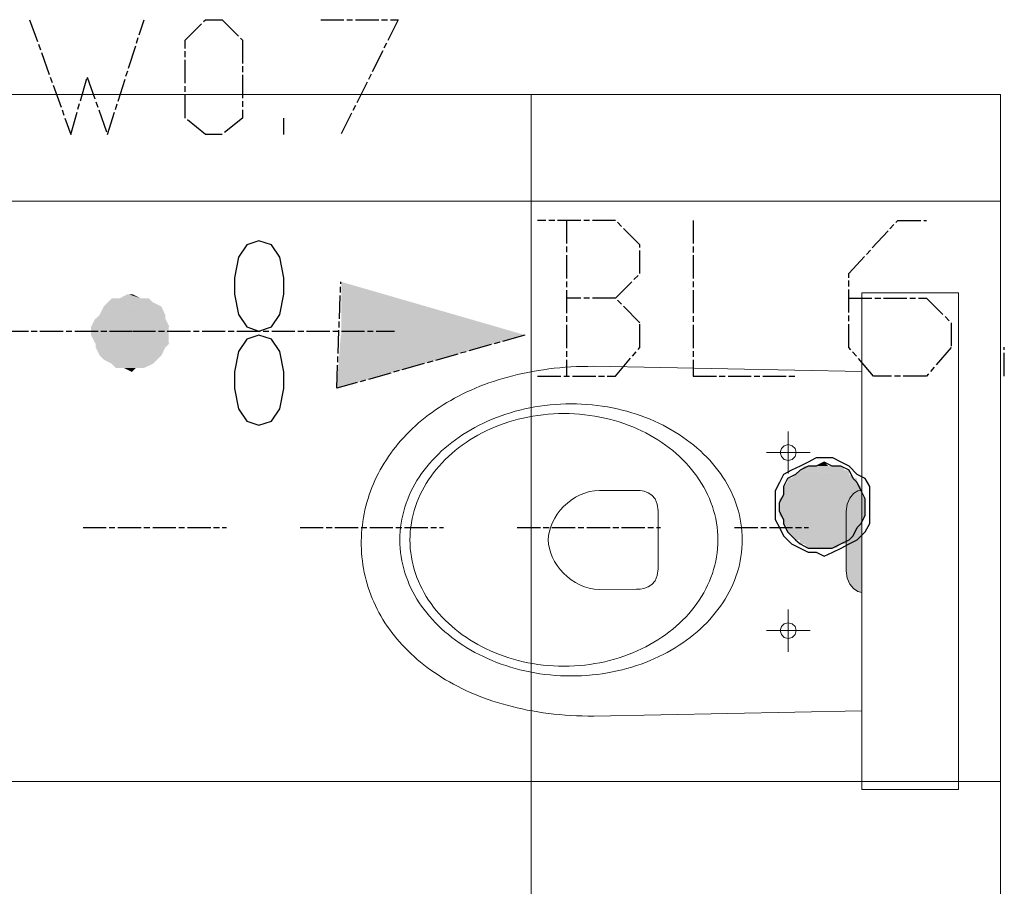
# Model space of a CAD drawing. Header units: millimetres. Extents: x -523 to 1404227, y -783705 to 1038705.
# Tile 472 of 508: x 909669 to 910687, y 220472 to 221368. Entities that reach past the tile are written whole.
import ezdxf

# ---------------------------------------------------------------- set-up
doc = ezdxf.new("R2010")
doc.units = ezdxf.units.MM
doc.linetypes.add('ACAD_ISO08W100', pattern=[36, 24, -3, 6, -3])
doc.layers.add('!!ELEKTRYKA', color=7, linetype='Continuous')

msp = doc.modelspace()

# ---------------------------------------------------------------- hatches: boundary and pattern name
at = {"layer": '!!ELEKTRYKA', "lineweight": 18}
h = msp.add_hatch(color=252, dxfattribs=at)
h.dxf.hatch_style = 1
h.paths.add_polyline_path([(910522.98, 220797.99), (910524.07, 220790.27), (910526.92, 220784.05), (910530.86, 220779.46), (910535.24, 220776.6), (910539.39, 220775.58), (910539.39, 220881.52), (910535.24, 220880.51), (910530.86, 220877.65), (910526.92, 220873.05), (910524.07, 220866.84), (910522.98, 220859.12)])

# ---------------------------------------------------------------- linework, layer by layer
at = {"layer": '!!ELEKTRYKA', "color": 252, "lineweight": 20}
for p, q in [((908062.7, 221290.06), (910682.7, 221290.06)), ((910682.7, 221290.06), (910682.7, 219430.06))]:
    msp.add_line(p, q, dxfattribs=at)
at = {"layer": '!!ELEKTRYKA', "color": 252, "lineweight": 15, "ltscale": 15}
for p, q in [((910197.7, 221290.06), (910197.7, 219430.06)), ((910682.7, 221180.06), (906932.7, 221180.06)), ((910682.7, 220580.06), (906932.7, 220580.06))]:
    msp.add_line(p, q, dxfattribs=at)
at = {"layer": '!!ELEKTRYKA', "color": 252, "lineweight": 18}
for p, q in [((910539.39, 221085.16), (910539.39, 220571.94)), ((910539.39, 221085.16), (910639.39, 221085.16)), ((910639.39, 221085.16), (910639.39, 220571.94)), ((910539.39, 220571.94), (910639.39, 220571.94))]:
    msp.add_line(p, q, dxfattribs=at)
at = {"layer": '!!ELEKTRYKA', "color": 252, "lineweight": 13}
for p, q in [((910183.54, 221000.78), (910178.42, 220999.53)), ((910188.73, 221001.95), (910183.54, 221000.78)), ((910194, 221003.03), (910188.73, 221001.95)), ((910199.33, 221004.04), (910194, 221003.03)), ((910204.73, 221004.96), (910199.33, 221004.04)), ((910210.19, 221005.79), (910204.73, 221004.96)), ((910215.73, 221006.54), (910210.19, 221005.79)), ((910221.32, 221007.2), (910215.73, 221006.54)), ((910226.99, 221007.77), (910221.32, 221007.2)), ((910232.71, 221008.24), (910226.99, 221007.77)), ((910238.51, 221008.63), (910232.71, 221008.24)), ((910244.36, 221008.93), (910238.51, 221008.63)), ((910250.28, 221009.13), (910244.36, 221008.93)), ((910256.26, 221009.24), (910250.28, 221009.13)), ((910262.3, 221009.25), (910256.26, 221009.24)), ((910539.41, 221003.78), (910262.3, 221009.25)), ((910149.17, 220990.37), (910144.55, 220988.58)), ((910153.86, 220992.08), (910149.17, 220990.37)), ((910158.63, 220993.73), (910153.86, 220992.08)), ((910163.47, 220995.29), (910158.63, 220993.73)), ((910168.38, 220996.78), (910163.47, 220995.29)), ((910173.36, 220998.19), (910168.38, 220996.78)), ((910178.42, 220999.53), (910173.36, 220998.19)), ((910126.82, 220980.69), (910122.58, 220978.55)), ((910131.14, 220982.77), (910126.82, 220980.69)), ((910135.53, 220984.78), (910131.14, 220982.77)), ((910140, 220986.71), (910135.53, 220984.78)), ((910144.55, 220988.58), (910140, 220986.71)), ((910106.41, 220969.3), (910102.57, 220966.83)), ((910110.33, 220971.71), (910106.41, 220969.3)), ((910114.34, 220974.06), (910110.33, 220971.71)), ((910118.42, 220976.34), (910114.34, 220974.06)), ((910122.58, 220978.55), (910118.42, 220976.34)), ((910211.71, 220968.84), (910217.02, 220969.42)), ((910217.02, 220969.42), (910222.39, 220969.88)), ((910222.39, 220969.88), (910227.8, 220970.22)), ((910227.8, 220970.22), (910233.26, 220970.42)), ((910233.26, 220970.42), (910238.76, 220970.48)), ((910238.76, 220970.48), (910238.76, 220970.53)), ((910238.76, 220970.48), (910244.25, 220970.42)), ((910244.25, 220970.42), (910249.71, 220970.22)), ((910249.71, 220970.22), (910255.12, 220969.88)), ((910255.12, 220969.88), (910260.49, 220969.42)), ((910260.49, 220969.42), (910265.81, 220968.84)), ((910091.52, 220959.05), (910088.01, 220956.34)), ((910095.12, 220961.7), (910091.52, 220959.05)), ((910098.8, 220964.3), (910095.12, 220961.7)), ((910102.57, 220966.83), (910098.8, 220964.3)), ((910166.42, 220958.16), (910171.19, 220959.8)), ((910171.19, 220959.8), (910176.04, 220961.34)), ((910176.04, 220961.34), (910180.95, 220962.76)), ((910180.95, 220962.76), (910185.92, 220964.06)), ((910185.92, 220964.06), (910190.96, 220965.26)), ((910190.96, 220965.26), (910196.06, 220966.33)), ((910196.06, 220966.33), (910201.22, 220967.29)), ((910201.22, 220967.29), (910206.44, 220968.13)), ((910204.57, 220958.58), (910209.83, 220959.24)), ((910206.44, 220968.13), (910211.71, 220968.84)), ((910209.83, 220959.24), (910215.15, 220959.76)), ((910215.15, 220959.76), (910220.51, 220960.14)), ((910220.51, 220960.14), (910225.92, 220960.36)), ((910225.92, 220960.36), (910231.38, 220960.44)), ((910231.38, 220960.44), (910231.38, 220960.49)), ((910231.38, 220960.44), (910236.84, 220960.36)), ((910236.84, 220960.36), (910242.25, 220960.14)), ((910242.25, 220960.14), (910247.61, 220959.76)), ((910247.61, 220959.76), (910252.93, 220959.24)), ((910252.93, 220959.24), (910258.19, 220958.58)), ((910265.81, 220968.84), (910271.08, 220968.13)), ((910271.08, 220968.13), (910276.29, 220967.29)), ((910276.29, 220967.29), (910281.45, 220966.33)), ((910281.45, 220966.33), (910286.55, 220965.26)), ((910286.55, 220965.26), (910291.59, 220964.06)), ((910291.59, 220964.06), (910296.57, 220962.76)), ((910296.57, 220962.76), (910301.48, 220961.34)), ((910301.48, 220961.34), (910306.32, 220959.8)), ((910306.32, 220959.8), (910311.09, 220958.16)), ((910081.22, 220950.74), (910077.96, 220947.85)), ((910084.57, 220953.56), (910081.22, 220950.74)), ((910088.01, 220956.34), (910084.57, 220953.56)), ((910143.71, 220948.38), (910148.09, 220950.54)), ((910148.09, 220950.54), (910152.55, 220952.6)), ((910152.55, 220952.6), (910157.1, 220954.56)), ((910157.1, 220954.56), (910161.72, 220956.41)), ((910161.72, 220956.41), (910166.42, 220958.16)), ((910164.81, 220948.43), (910169.53, 220950.15)), ((910169.53, 220950.15), (910174.33, 220951.74)), ((910174.33, 220951.74), (910179.2, 220953.21)), ((910179.2, 220953.21), (910184.14, 220954.55)), ((910184.14, 220954.55), (910189.15, 220955.76)), ((910189.15, 220955.76), (910194.23, 220956.84)), ((910194.23, 220956.84), (910199.37, 220957.78)), ((910199.37, 220957.78), (910204.57, 220958.58)), ((910258.19, 220958.58), (910263.39, 220957.78)), ((910263.39, 220957.78), (910268.53, 220956.84)), ((910268.53, 220956.84), (910273.61, 220955.76)), ((910273.61, 220955.76), (910278.62, 220954.55)), ((910278.62, 220954.55), (910283.56, 220953.21)), ((910283.56, 220953.21), (910288.44, 220951.74)), ((910288.44, 220951.74), (910293.23, 220950.15)), ((910293.23, 220950.15), (910297.95, 220948.43)), ((910311.09, 220958.16), (910315.79, 220956.41)), ((910315.79, 220956.41), (910320.42, 220954.56)), ((910320.42, 220954.56), (910324.96, 220952.6)), ((910324.96, 220952.6), (910329.43, 220950.54)), ((910329.43, 220950.54), (910333.81, 220948.38)), ((910068.68, 220938.88), (910065.76, 220935.78)), ((910071.69, 220941.92), (910068.68, 220938.88)), ((910074.78, 220944.91), (910071.69, 220941.92)), ((910077.96, 220947.85), (910074.78, 220944.91)), ((910123.13, 220936.16), (910127.06, 220938.79)), ((910127.06, 220938.79), (910131.08, 220941.32)), ((910131.08, 220941.32), (910135.2, 220943.77)), ((910135.2, 220943.77), (910139.41, 220946.12)), ((910139.41, 220946.12), (910143.71, 220948.38)), ((910142.5, 220938.08), (910146.78, 220940.38)), ((910146.78, 220940.38), (910151.16, 220942.57)), ((910151.16, 220942.57), (910155.62, 220944.64)), ((910155.62, 220944.64), (910160.17, 220946.59)), ((910160.17, 220946.59), (910164.81, 220948.43)), ((910297.95, 220948.43), (910302.59, 220946.59)), ((910302.59, 220946.59), (910307.14, 220944.64)), ((910307.14, 220944.64), (910311.61, 220942.57)), ((910311.61, 220942.57), (910315.98, 220940.38)), ((910315.98, 220940.38), (910320.26, 220938.08)), ((910333.81, 220948.38), (910338.11, 220946.12)), ((910338.11, 220946.12), (910342.31, 220943.77)), ((910342.31, 220943.77), (910346.43, 220941.32)), ((910346.43, 220941.32), (910350.46, 220938.79)), ((910350.46, 220938.79), (910354.39, 220936.16)), ((910463.23, 220898.32), (910463.23, 220941.96)), ((910060.19, 220929.44), (910057.54, 220926.2)), ((910062.93, 220932.64), (910060.19, 220929.44)), ((910065.76, 220935.78), (910062.93, 220932.64)), ((910111.94, 220927.76), (910115.56, 220930.64)), ((910115.56, 220930.64), (910119.3, 220933.44)), ((910119.3, 220933.44), (910123.13, 220936.16)), ((910126.36, 220927.84), (910130.24, 220930.56)), ((910130.24, 220930.56), (910134.22, 220933.17)), ((910134.22, 220933.17), (910138.31, 220935.68)), ((910138.31, 220935.68), (910142.5, 220938.08)), ((910320.26, 220938.08), (910324.45, 220935.68)), ((910324.45, 220935.68), (910328.54, 220933.17)), ((910328.54, 220933.17), (910332.52, 220930.56)), ((910332.52, 220930.56), (910336.4, 220927.84)), ((910354.39, 220936.16), (910358.22, 220933.44)), ((910358.22, 220933.44), (910361.95, 220930.64)), ((910361.95, 220930.64), (910365.58, 220927.76)), ((910052.5, 220919.57), (910050.12, 220916.19)), ((910054.98, 220922.91), (910052.5, 220919.57)), ((910057.54, 220926.2), (910054.98, 220922.91)), ((910098.5, 220915.43), (910101.69, 220918.63)), ((910101.69, 220918.63), (910105, 220921.75)), ((910105, 220921.75), (910108.41, 220924.79)), ((910108.41, 220924.79), (910111.94, 220927.76)), ((910111.95, 220916.02), (910115.38, 220919.11)), ((910115.38, 220919.11), (910118.93, 220922.12)), ((910118.93, 220922.12), (910122.59, 220925.03)), ((910122.59, 220925.03), (910126.36, 220927.84)), ((910336.4, 220927.84), (910340.17, 220925.03)), ((910340.17, 220925.03), (910343.83, 220922.12)), ((910343.83, 220922.12), (910347.38, 220919.11)), ((910347.38, 220919.11), (910350.81, 220916.02)), ((910365.58, 220927.76), (910369.1, 220924.79)), ((910369.1, 220924.79), (910372.52, 220921.75)), ((910372.52, 220921.75), (910375.82, 220918.63)), ((910375.82, 220918.63), (910379.02, 220915.43)), ((910440.71, 220920.14), (910485.75, 220920.14)), ((910456.17, 220924.26), (910455.05, 220920.14)), ((910455.05, 220920.14), (910456.17, 220916.01)), ((910459.11, 220927.2), (910456.17, 220924.26)), ((910463.23, 220928.32), (910459.11, 220927.2)), ((910467.36, 220927.2), (910463.23, 220928.32)), ((910470.29, 220924.26), (910467.36, 220927.2)), ((910471.41, 220920.14), (910470.29, 220924.26)), ((910470.29, 220916.01), (910471.41, 220920.14)), ((910045.64, 220909.3), (910043.53, 220905.79)), ((910047.83, 220912.77), (910045.64, 220909.3)), ((910050.12, 220916.19), (910047.83, 220912.77)), ((910089.62, 220905.39), (910092.46, 220908.81)), ((910092.46, 220908.81), (910095.42, 220912.15)), ((910095.42, 220912.15), (910098.5, 220915.43)), ((910102.4, 220906.21), (910105.46, 220909.57)), ((910105.46, 220909.57), (910108.64, 220912.84)), ((910108.64, 220912.84), (910111.95, 220916.02)), ((910350.81, 220916.02), (910354.12, 220912.84)), ((910354.12, 220912.84), (910357.3, 220909.57)), ((910357.3, 220909.57), (910360.36, 220906.21)), ((910379.02, 220915.43), (910382.09, 220912.15)), ((910382.09, 220912.15), (910385.05, 220908.81)), ((910385.05, 220908.81), (910387.89, 220905.39)), ((910456.17, 220916.01), (910459.11, 220913.08)), ((910459.11, 220913.08), (910463.23, 220911.96)), ((910463.23, 220911.96), (910467.36, 220913.08)), ((910467.36, 220913.08), (910470.29, 220916.01)), ((910039.61, 220898.65), (910037.79, 220895.02)), ((910041.52, 220902.24), (910039.61, 220898.65)), ((910043.53, 220905.79), (910041.52, 220902.24)), ((910081.85, 220894.75), (910084.31, 220898.36)), ((910084.31, 220898.36), (910086.91, 220901.91)), ((910086.91, 220901.91), (910089.62, 220905.39)), ((910094, 220895.67), (910096.67, 220899.26)), ((910096.67, 220899.26), (910099.47, 220902.78)), ((910099.47, 220902.78), (910102.4, 220906.21)), ((910360.36, 220906.21), (910363.3, 220902.78)), ((910363.3, 220902.78), (910366.09, 220899.26)), ((910366.09, 220899.26), (910368.76, 220895.67)), ((910387.89, 220905.39), (910390.61, 220901.91)), ((910390.61, 220901.91), (910393.2, 220898.36)), ((910393.2, 220898.36), (910395.66, 220894.75)), ((910036.06, 220891.36), (910034.43, 220887.66)), ((910037.79, 220895.02), (910036.06, 220891.36)), ((910077.32, 220887.34), (910079.52, 220891.07)), ((910079.52, 220891.07), (910081.85, 220894.75)), ((910086.85, 220884.47), (910089.09, 220888.27)), ((910089.09, 220888.27), (910091.48, 220892.01)), ((910091.48, 220892.01), (910094, 220895.67)), ((910368.76, 220895.67), (910371.28, 220892.01)), ((910371.28, 220892.01), (910373.67, 220888.27)), ((910373.67, 220888.27), (910375.91, 220884.47)), ((910395.66, 220894.75), (910398, 220891.07)), ((910398, 220891.07), (910400.2, 220887.34)), ((910031.46, 220880.15), (910030.13, 220876.34)), ((910032.9, 220883.92), (910031.46, 220880.15)), ((910034.43, 220887.66), (910032.9, 220883.92)), ((910071.53, 220875.79), (910073.32, 220879.7)), ((910073.32, 220879.7), (910075.25, 220883.55)), ((910075.25, 220883.55), (910077.32, 220887.34)), ((910082.82, 220876.66), (910084.76, 220880.6)), ((910084.76, 220880.6), (910086.85, 220884.47)), ((910248.01, 220876.29), (910252.83, 220878.26)), ((910252.83, 220878.26), (910257.83, 220879.71)), ((910257.83, 220879.71), (910262.98, 220880.62)), ((910262.98, 220880.62), (910268.25, 220880.93)), ((910268.25, 220880.93), (910306.67, 220880.93)), ((910306.67, 220880.93), (910310.19, 220880.76)), ((910310.19, 220880.76), (910314.22, 220880.05)), ((910314.22, 220880.05), (910318.39, 220878.55)), ((910318.39, 220878.55), (910322.31, 220876.01)), ((910375.91, 220884.47), (910378, 220880.6)), ((910378, 220880.6), (910379.94, 220876.66)), ((910400.2, 220887.34), (910402.26, 220883.55)), ((910402.26, 220883.55), (910404.19, 220879.7)), ((910404.19, 220879.7), (910405.98, 220875.79)), ((910526.92, 220873.05), (910530.86, 220877.65)), ((910530.86, 220877.65), (910535.24, 220880.51)), ((910535.24, 220880.51), (910539.39, 220881.52)), ((910027.75, 220868.64), (910026.71, 220864.75)), ((910028.89, 220872.51), (910027.75, 220868.64)), ((910030.13, 220876.34), (910028.89, 220872.51)), ((910067.03, 220863.78), (910068.39, 220867.83)), ((910068.39, 220867.83), (910069.89, 220871.84)), ((910069.89, 220871.84), (910071.53, 220875.79)), ((910077.92, 220864.5), (910079.4, 220868.61)), ((910079.4, 220868.61), (910081.03, 220872.67)), ((910081.03, 220872.67), (910082.82, 220876.66)), ((910231.12, 220864.3), (910234.92, 220867.83)), ((910234.92, 220867.83), (910239.02, 220871.04)), ((910239.02, 220871.04), (910243.39, 220873.87)), ((910243.39, 220873.87), (910248.01, 220876.29)), ((910322.31, 220876.01), (910325.58, 220872.21)), ((910325.58, 220872.21), (910327.83, 220866.88)), ((910379.94, 220876.66), (910381.73, 220872.67)), ((910381.73, 220872.67), (910383.36, 220868.61)), ((910383.36, 220868.61), (910384.84, 220864.5)), ((910405.98, 220875.79), (910407.63, 220871.84)), ((910407.63, 220871.84), (910409.13, 220867.83)), ((910409.13, 220867.83), (910410.48, 220863.78)), ((910524.07, 220866.84), (910526.92, 220873.05)), ((910025.77, 220860.82), (910024.93, 220856.87)), ((910026.71, 220864.75), (910025.77, 220860.82)), ((910064.78, 220855.53), (910065.83, 220859.68)), ((910065.83, 220859.68), (910067.03, 220863.78)), ((910075.46, 220856.11), (910076.61, 220860.33)), ((910076.61, 220860.33), (910077.92, 220864.5)), ((910224.55, 220856.45), (910227.66, 220860.49)), ((910227.66, 220860.49), (910231.12, 220864.3)), ((910327.83, 220866.88), (910328.67, 220859.79)), ((910328.67, 220859.79), (910328.67, 220859.84)), ((910328.67, 220859.79), (910328.67, 220827.53)), ((910384.84, 220864.5), (910386.15, 220860.33)), ((910386.15, 220860.33), (910387.3, 220856.11)), ((910410.48, 220863.78), (910411.69, 220859.68)), ((910411.69, 220859.68), (910412.74, 220855.53)), ((910522.98, 220859.12), (910524.07, 220866.84)), ((910522.98, 220859.12), (910522.98, 220797.99)), ((910023.57, 220848.88), (910023.04, 220844.85)), ((910024.2, 220852.89), (910023.57, 220848.88)), ((910024.93, 220856.87), (910024.2, 220852.89)), ((910062.56, 220842.85), (910063.14, 220847.12)), ((910063.14, 220847.12), (910063.88, 220851.35)), ((910063.88, 220851.35), (910064.78, 220855.53)), ((910073.04, 220843.17), (910073.68, 220847.53)), ((910073.68, 220847.53), (910074.48, 220851.84)), ((910074.48, 220851.84), (910075.46, 220856.11)), ((910217.72, 220843.37), (910219.56, 220847.85)), ((910219.56, 220847.85), (910221.84, 220852.22)), ((910221.84, 220852.22), (910224.55, 220856.45)), ((910387.3, 220856.11), (910388.27, 220851.84)), ((910388.27, 220851.84), (910389.08, 220847.53)), ((910389.08, 220847.53), (910389.72, 220843.17)), ((910412.74, 220855.53), (910413.63, 220851.35)), ((910413.63, 220851.35), (910414.37, 220847.12)), ((910414.37, 220847.12), (910414.95, 220842.85)), ((910022.61, 220840.8), (910022.29, 220836.72)), ((910023.04, 220844.85), (910022.61, 220840.8)), ((910061.9, 220834.22), (910062.15, 220838.55)), ((910062.15, 220838.55), (910062.56, 220842.85)), ((910072.31, 220834.33), (910072.59, 220838.77)), ((910072.59, 220838.77), (910073.04, 220843.17)), ((910215.55, 220834.31), (910216.38, 220838.85)), ((910216.38, 220838.85), (910217.72, 220843.37)), ((910389.72, 220843.17), (910390.17, 220838.77)), ((910390.17, 220838.77), (910390.45, 220834.33)), ((910414.95, 220842.85), (910415.37, 220838.55)), ((910415.37, 220838.55), (910415.62, 220834.22)), ((910022.07, 220832.62), (910021.96, 220828.51)), ((910021.96, 220828.51), (910021.96, 220824.39)), ((910022.29, 220836.72), (910022.07, 220832.62)), ((910061.81, 220829.85), (910061.9, 220834.22)), ((910061.81, 220829.85), (910061.81, 220829.9)), ((910061.9, 220825.48), (910061.81, 220829.85)), ((910072.22, 220829.85), (910072.31, 220834.33)), ((910072.22, 220829.85), (910072.22, 220829.9)), ((910072.31, 220825.37), (910072.22, 220829.85)), ((910215.27, 220829.82), (910215.55, 220834.31)), ((910215.55, 220825.32), (910215.27, 220829.82)), ((910328.67, 220827.53), (910328.67, 220799.98)), ((910390.45, 220834.33), (910390.54, 220829.85)), ((910390.54, 220829.85), (910390.45, 220825.37)), ((910390.54, 220829.85), (910390.54, 220829.9)), ((910415.62, 220834.22), (910415.7, 220829.85)), ((910415.7, 220829.85), (910415.62, 220825.48)), ((910021.96, 220824.39), (910022.07, 220820.29)), ((910022.07, 220820.29), (910022.29, 220816.22)), ((910062.15, 220821.14), (910061.9, 220825.48)), ((910062.56, 220816.84), (910062.15, 220821.14)), ((910063.14, 220812.57), (910062.56, 220816.84)), ((910072.59, 220820.93), (910072.31, 220825.37)), ((910073.04, 220816.53), (910072.59, 220820.93)), ((910073.68, 220812.17), (910073.04, 220816.53)), ((910216.37, 220820.79), (910215.55, 220825.32)), ((910217.71, 220816.28), (910216.37, 220820.79)), ((910389.72, 220816.53), (910389.08, 220812.17)), ((910390.17, 220820.93), (910389.72, 220816.53)), ((910390.45, 220825.37), (910390.17, 220820.93)), ((910414.95, 220816.84), (910414.37, 220812.57)), ((910415.37, 220821.14), (910414.95, 220816.84)), ((910415.62, 220825.48), (910415.37, 220821.14)), ((910022.29, 220816.22), (910022.62, 220812.17)), ((910022.62, 220812.17), (910023.06, 220808.14)), ((910023.06, 220808.14), (910023.6, 220804.13)), ((910063.88, 220808.35), (910063.14, 220812.57)), ((910064.78, 220804.16), (910063.88, 220808.35)), ((910074.48, 220807.85), (910073.68, 220812.17)), ((910075.46, 220803.59), (910074.48, 220807.85)), ((910219.54, 220811.81), (910217.71, 220816.28)), ((910221.81, 220807.45), (910219.54, 220811.81)), ((910224.51, 220803.22), (910221.81, 220807.45)), ((910388.27, 220807.85), (910387.3, 220803.59)), ((910389.08, 220812.17), (910388.27, 220807.85)), ((910413.63, 220808.35), (910412.74, 220804.16)), ((910414.37, 220812.57), (910413.63, 220808.35)), ((910023.6, 220804.13), (910024.25, 220800.15)), ((910024.25, 220800.15), (910025.01, 220796.2)), ((910025.01, 220796.2), (910025.88, 220792.27)), ((910065.83, 220800.02), (910064.78, 220804.16)), ((910067.03, 220795.92), (910065.83, 220800.02)), ((910076.61, 220799.37), (910075.46, 220803.59)), ((910077.92, 220795.2), (910076.61, 220799.37)), ((910227.6, 220799.19), (910224.51, 220803.22)), ((910231.05, 220795.39), (910227.6, 220799.19)), ((910328.67, 220799.98), (910327.83, 220792.89)), ((910386.15, 220799.37), (910384.84, 220795.2)), ((910387.3, 220803.59), (910386.15, 220799.37)), ((910411.69, 220800.02), (910410.48, 220795.92)), ((910412.74, 220804.16), (910411.69, 220800.02)), ((910522.98, 220797.99), (910524.07, 220790.27)), ((910025.88, 220792.27), (910026.85, 220788.38)), ((910026.85, 220788.38), (910027.93, 220784.51)), ((910068.39, 220791.86), (910067.03, 220795.92)), ((910069.89, 220787.86), (910068.39, 220791.86)), ((910071.53, 220783.9), (910069.89, 220787.86)), ((910079.4, 220791.09), (910077.92, 220795.2)), ((910081.03, 220787.03), (910079.4, 220791.09)), ((910082.82, 220783.03), (910081.03, 220787.03)), ((910234.83, 220791.87), (910231.05, 220795.39)), ((910238.91, 220788.67), (910234.83, 220791.87)), ((910243.26, 220785.83), (910238.91, 220788.67)), ((910325.58, 220787.56), (910322.29, 220783.75)), ((910327.83, 220792.89), (910325.58, 220787.56)), ((910381.73, 220787.03), (910379.94, 220783.03)), ((910383.36, 220791.09), (910381.73, 220787.03)), ((910384.84, 220795.2), (910383.36, 220791.09)), ((910407.63, 220787.86), (910405.98, 220783.9)), ((910409.13, 220791.86), (910407.63, 220787.86)), ((910410.48, 220795.92), (910409.13, 220791.86)), ((910524.07, 220790.27), (910526.92, 220784.05)), ((910027.93, 220784.51), (910029.1, 220780.67)), ((910029.1, 220780.67), (910030.39, 220776.87)), ((910030.39, 220776.87), (910031.77, 220773.1)), ((910073.32, 220780), (910071.53, 220783.9)), ((910075.25, 220776.15), (910073.32, 220780)), ((910077.32, 220772.35), (910075.25, 220776.15)), ((910084.76, 220779.1), (910082.82, 220783.03)), ((910086.85, 220775.23), (910084.76, 220779.1)), ((910247.85, 220783.41), (910243.26, 220785.83)), ((910252.64, 220781.44), (910247.85, 220783.41)), ((910257.62, 220779.97), (910252.64, 220781.44)), ((910262.74, 220779.04), (910257.62, 220779.97)), ((910267.97, 220778.71), (910262.74, 220779.04)), ((910306.47, 220778.84), (910267.97, 220778.71)), ((910310.06, 220779.01), (910306.47, 220778.84)), ((910314.15, 220779.72), (910310.06, 220779.01)), ((910318.35, 220781.22), (910314.15, 220779.72)), ((910322.29, 220783.75), (910318.35, 220781.22)), ((910378, 220779.1), (910375.91, 220775.23)), ((910379.94, 220783.03), (910378, 220779.1)), ((910402.26, 220776.15), (910400.2, 220772.35)), ((910404.19, 220780), (910402.26, 220776.15)), ((910405.98, 220783.9), (910404.19, 220780)), ((910526.92, 220784.05), (910530.86, 220779.46)), ((910530.86, 220779.46), (910535.24, 220776.6)), ((910535.24, 220776.6), (910539.39, 220775.58)), ((910031.77, 220773.1), (910033.26, 220769.37)), ((910033.26, 220769.37), (910034.84, 220765.66)), ((910034.84, 220765.66), (910036.53, 220762)), ((910079.52, 220768.62), (910077.32, 220772.35)), ((910081.85, 220764.95), (910079.52, 220768.62)), ((910089.09, 220771.42), (910086.85, 220775.23)), ((910091.48, 220767.69), (910089.09, 220771.42)), ((910094, 220764.02), (910091.48, 220767.69)), ((910371.28, 220767.69), (910368.76, 220764.02)), ((910373.67, 220771.42), (910371.28, 220767.69)), ((910375.91, 220775.23), (910373.67, 220771.42)), ((910398, 220768.62), (910395.66, 220764.95)), ((910400.2, 220772.35), (910398, 220768.62)), ((910036.53, 220762), (910038.32, 220758.37)), ((910038.32, 220758.37), (910040.2, 220754.78)), ((910084.31, 220761.33), (910081.85, 220764.95)), ((910086.91, 220757.78), (910084.31, 220761.33)), ((910089.62, 220754.3), (910086.91, 220757.78)), ((910096.67, 220760.43), (910094, 220764.02)), ((910099.47, 220756.92), (910096.67, 220760.43)), ((910102.4, 220753.49), (910099.47, 220756.92)), ((910363.3, 220756.92), (910360.36, 220753.49)), ((910366.09, 220760.43), (910363.3, 220756.92)), ((910368.76, 220764.02), (910366.09, 220760.43)), ((910390.61, 220757.78), (910387.89, 220754.3)), ((910393.2, 220761.33), (910390.61, 220757.78)), ((910395.66, 220764.95), (910393.2, 220761.33)), ((910463.23, 220714.21), (910463.23, 220757.85)), ((910040.2, 220754.78), (910042.18, 220751.24)), ((910042.18, 220751.24), (910044.26, 220747.73)), ((910044.26, 220747.73), (910046.44, 220744.26)), ((910092.46, 220750.89), (910089.62, 220754.3)), ((910095.42, 220747.54), (910092.46, 220750.89)), ((910098.5, 220744.27), (910095.42, 220747.54)), ((910105.46, 220750.13), (910102.4, 220753.49)), ((910108.64, 220746.86), (910105.46, 220750.13)), ((910111.95, 220743.68), (910108.64, 220746.86)), ((910354.12, 220746.86), (910350.81, 220743.68)), ((910357.3, 220750.13), (910354.12, 220746.86)), ((910360.36, 220753.49), (910357.3, 220750.13)), ((910382.09, 220747.54), (910379.02, 220744.27)), ((910385.05, 220750.89), (910382.09, 220747.54)), ((910387.89, 220754.3), (910385.05, 220750.89)), ((910046.44, 220744.26), (910048.71, 220740.84)), ((910048.71, 220740.84), (910051.08, 220737.46)), ((910051.08, 220737.46), (910053.54, 220734.12)), ((910101.69, 220741.07), (910098.5, 220744.27)), ((910105, 220737.95), (910101.69, 220741.07)), ((910108.41, 220734.9), (910105, 220737.95)), ((910115.38, 220740.58), (910111.95, 220743.68)), ((910118.93, 220737.58), (910115.38, 220740.58)), ((910122.59, 220734.67), (910118.93, 220737.58)), ((910343.83, 220737.58), (910340.17, 220734.67)), ((910347.38, 220740.58), (910343.83, 220737.58)), ((910350.81, 220743.68), (910347.38, 220740.58)), ((910372.52, 220737.95), (910369.1, 220734.9)), ((910375.82, 220741.07), (910372.52, 220737.95)), ((910379.02, 220744.27), (910375.82, 220741.07)), ((910440.71, 220736.03), (910485.75, 220736.03)), ((910456.17, 220740.16), (910455.05, 220736.03)), ((910455.05, 220736.03), (910456.17, 220731.91)), ((910459.11, 220743.09), (910456.17, 220740.16)), ((910463.23, 220744.21), (910459.11, 220743.09)), ((910467.36, 220743.09), (910463.23, 220744.21)), ((910470.29, 220740.16), (910467.36, 220743.09)), ((910471.41, 220736.03), (910470.29, 220740.16)), ((910470.29, 220731.91), (910471.41, 220736.03)), ((910053.54, 220734.12), (910056.1, 220730.83)), ((910056.1, 220730.83), (910058.75, 220727.59)), ((910058.75, 220727.59), (910061.49, 220724.4)), ((910111.94, 220731.93), (910108.41, 220734.9)), ((910115.56, 220729.05), (910111.94, 220731.93)), ((910119.3, 220726.25), (910115.56, 220729.05)), ((910123.13, 220723.53), (910119.3, 220726.25)), ((910126.36, 220731.86), (910122.59, 220734.67)), ((910130.24, 220729.14), (910126.36, 220731.86)), ((910134.22, 220726.53), (910130.24, 220729.14)), ((910138.31, 220724.02), (910134.22, 220726.53)), ((910328.54, 220726.53), (910324.45, 220724.02)), ((910332.52, 220729.14), (910328.54, 220726.53)), ((910336.4, 220731.86), (910332.52, 220729.14)), ((910340.17, 220734.67), (910336.4, 220731.86)), ((910358.22, 220726.25), (910354.39, 220723.53)), ((910361.95, 220729.05), (910358.22, 220726.25)), ((910365.58, 220731.93), (910361.95, 220729.05)), ((910369.1, 220734.9), (910365.58, 220731.93)), ((910456.17, 220731.91), (910459.11, 220728.97)), ((910459.11, 220728.97), (910463.23, 220727.85)), ((910463.23, 220727.85), (910467.36, 220728.97)), ((910467.36, 220728.97), (910470.29, 220731.91)), ((910061.49, 220724.4), (910064.32, 220721.25)), ((910064.32, 220721.25), (910067.24, 220718.16)), ((910067.24, 220718.16), (910070.25, 220715.11)), ((910070.25, 220715.11), (910073.36, 220712.12)), ((910127.06, 220720.91), (910123.13, 220723.53)), ((910131.08, 220718.37), (910127.06, 220720.91)), ((910135.2, 220715.92), (910131.08, 220718.37)), ((910139.41, 220713.57), (910135.2, 220715.92)), ((910142.5, 220721.61), (910138.31, 220724.02)), ((910146.78, 220719.32), (910142.5, 220721.61)), ((910151.16, 220717.13), (910146.78, 220719.32)), ((910155.62, 220715.06), (910151.16, 220717.13)), ((910160.17, 220713.1), (910155.62, 220715.06)), ((910307.14, 220715.06), (910302.59, 220713.1)), ((910311.61, 220717.13), (910307.14, 220715.06)), ((910315.98, 220719.32), (910311.61, 220717.13)), ((910320.26, 220721.61), (910315.98, 220719.32)), ((910324.45, 220724.02), (910320.26, 220721.61)), ((910342.31, 220715.92), (910338.11, 220713.57)), ((910346.43, 220718.37), (910342.31, 220715.92)), ((910350.46, 220720.91), (910346.43, 220718.37)), ((910354.39, 220723.53), (910350.46, 220720.91)), ((910073.36, 220712.12), (910076.55, 220709.18)), ((910076.55, 220709.18), (910079.82, 220706.3)), ((910079.82, 220706.3), (910083.19, 220703.47)), ((910143.71, 220711.32), (910139.41, 220713.57)), ((910148.09, 220709.16), (910143.71, 220711.32)), ((910152.55, 220707.1), (910148.09, 220709.16)), ((910157.1, 220705.14), (910152.55, 220707.1)), ((910161.72, 220703.28), (910157.1, 220705.14)), ((910164.81, 220711.27), (910160.17, 220713.1)), ((910169.53, 220709.55), (910164.81, 220711.27)), ((910174.33, 220707.95), (910169.53, 220709.55)), ((910179.2, 220706.49), (910174.33, 220707.95)), ((910184.14, 220705.15), (910179.2, 220706.49)), ((910189.15, 220703.94), (910184.14, 220705.15)), ((910278.62, 220705.15), (910273.61, 220703.94)), ((910283.56, 220706.49), (910278.62, 220705.15)), ((910288.44, 220707.95), (910283.56, 220706.49)), ((910293.23, 220709.55), (910288.44, 220707.95)), ((910297.95, 220711.27), (910293.23, 220709.55)), ((910302.59, 220713.1), (910297.95, 220711.27)), ((910320.42, 220705.14), (910315.79, 220703.28)), ((910324.96, 220707.1), (910320.42, 220705.14)), ((910329.43, 220709.16), (910324.96, 220707.1)), ((910333.81, 220711.32), (910329.43, 220709.16)), ((910338.11, 220713.57), (910333.81, 220711.32)), ((910083.19, 220703.47), (910086.64, 220700.7)), ((910086.64, 220700.7), (910090.18, 220697.99)), ((910090.18, 220697.99), (910093.8, 220695.34)), ((910093.8, 220695.34), (910097.51, 220692.74)), ((910166.42, 220701.53), (910161.72, 220703.28)), ((910171.19, 220699.89), (910166.42, 220701.53)), ((910176.04, 220698.36), (910171.19, 220699.89)), ((910180.95, 220696.94), (910176.04, 220698.36)), ((910185.92, 220695.63), (910180.95, 220696.94)), ((910190.96, 220694.44), (910185.92, 220695.63)), ((910194.23, 220702.86), (910189.15, 220703.94)), ((910196.06, 220693.36), (910190.96, 220694.44)), ((910199.37, 220701.92), (910194.23, 220702.86)), ((910204.57, 220701.12), (910199.37, 220701.92)), ((910209.83, 220700.45), (910204.57, 220701.12)), ((910215.15, 220699.93), (910209.83, 220700.45)), ((910220.51, 220699.56), (910215.15, 220699.93)), ((910225.92, 220699.33), (910220.51, 220699.56)), ((910231.38, 220699.26), (910225.92, 220699.33)), ((910236.84, 220699.33), (910231.38, 220699.26)), ((910231.38, 220699.26), (910231.38, 220699.31)), ((910242.25, 220699.56), (910236.84, 220699.33)), ((910247.61, 220699.93), (910242.25, 220699.56)), ((910252.93, 220700.45), (910247.61, 220699.93)), ((910258.19, 220701.12), (910252.93, 220700.45)), ((910263.39, 220701.92), (910258.19, 220701.12)), ((910268.53, 220702.86), (910263.39, 220701.92)), ((910273.61, 220703.94), (910268.53, 220702.86)), ((910286.55, 220694.44), (910281.45, 220693.36)), ((910291.59, 220695.63), (910286.55, 220694.44)), ((910296.57, 220696.94), (910291.59, 220695.63)), ((910301.48, 220698.36), (910296.57, 220696.94)), ((910306.32, 220699.89), (910301.48, 220698.36)), ((910311.09, 220701.53), (910306.32, 220699.89)), ((910315.79, 220703.28), (910311.09, 220701.53)), ((910097.51, 220692.74), (910101.3, 220690.21)), ((910101.3, 220690.21), (910105.17, 220687.74)), ((910105.17, 220687.74), (910109.12, 220685.33)), ((910109.12, 220685.33), (910113.16, 220682.99)), ((910201.22, 220692.4), (910196.06, 220693.36)), ((910206.44, 220691.57), (910201.22, 220692.4)), ((910211.71, 220690.86), (910206.44, 220691.57)), ((910217.02, 220690.27), (910211.71, 220690.86)), ((910222.39, 220689.81), (910217.02, 220690.27)), ((910227.8, 220689.48), (910222.39, 220689.81)), ((910233.26, 220689.28), (910227.8, 220689.48)), ((910238.76, 220689.21), (910233.26, 220689.28)), ((910244.25, 220689.28), (910238.76, 220689.21)), ((910249.71, 220689.48), (910244.25, 220689.28)), ((910255.12, 220689.81), (910249.71, 220689.48)), ((910260.49, 220690.27), (910255.12, 220689.81)), ((910265.81, 220690.86), (910260.49, 220690.27)), ((910271.08, 220691.57), (910265.81, 220690.86)), ((910276.29, 220692.4), (910271.08, 220691.57)), ((910281.45, 220693.36), (910276.29, 220692.4)), ((910113.16, 220682.99), (910117.28, 220680.71)), ((910117.28, 220680.71), (910121.47, 220678.5)), ((910121.47, 220678.5), (910125.75, 220676.35)), ((910125.75, 220676.35), (910130.1, 220674.27)), ((910130.1, 220674.27), (910134.53, 220672.27)), ((910134.53, 220672.27), (910139.04, 220670.33)), ((910139.04, 220670.33), (910143.62, 220668.47)), ((910143.62, 220668.47), (910148.28, 220666.68)), ((910148.28, 220666.68), (910153.02, 220664.96)), ((910153.02, 220664.96), (910157.83, 220663.32)), ((910157.83, 220663.32), (910162.71, 220661.75)), ((910162.71, 220661.75), (910167.66, 220660.26)), ((910167.66, 220660.26), (910172.69, 220658.85)), ((910172.69, 220658.85), (910177.79, 220657.51)), ((910177.79, 220657.51), (910182.96, 220656.26)), ((910182.96, 220656.26), (910188.2, 220655.09)), ((910188.2, 220655.09), (910193.5, 220654)), ((910193.5, 220654), (910198.88, 220653)), ((910198.88, 220653), (910204.32, 220652.08)), ((910204.32, 220652.08), (910209.83, 220651.24)), ((910209.83, 220651.24), (910215.4, 220650.5)), ((910215.4, 220650.5), (910221.05, 220649.84)), ((910221.05, 220649.84), (910226.75, 220649.26)), ((910226.75, 220649.26), (910232.52, 220648.78)), ((910232.52, 220648.78), (910238.35, 220648.39)), ((910238.35, 220648.39), (910244.25, 220648.09)), ((910244.25, 220648.09), (910250.2, 220647.89)), ((910250.2, 220647.89), (910256.22, 220647.78)), ((910256.22, 220647.78), (910262.3, 220647.76)), ((910262.3, 220647.76), (910539.39, 220653.24))]:
    msp.add_line(p, q, dxfattribs=at)
at = {"layer": '!!ELEKTRYKA', "color": 172, "linetype": 'ACAD_ISO08W100', "lineweight": -3}
for points in [[(909679.11, 221367.52), (909721.73, 221249.03), (909738.54, 221308.27), (909759.54, 221249.03), (909797.36, 221367.52)], [(909979.97, 221367.49), (910060.16, 221367.49), (910000.92, 221248.94)], [(909942.02, 221248.92), (909942.02, 221265.86)], [(910190.99, 221041.56), (909996.53, 220986.52), (910000.72, 221096.61)], [(909785.38, 221045.76), (910056.4, 221045.76)]]:
    msp.add_lwpolyline(points, dxfattribs=at)
for points in [[(909860.87, 221249.02), (909839.89, 221265.92), (909839.89, 221346.4), (909860.87, 221367.56), (909878.24, 221367.56), (909899.22, 221346.4), (909899.22, 221265.92), (909878.24, 221249.02)], [(909916.11, 221045.74), (909929.29, 221049.99), (909937.67, 221062.69), (909941.87, 221083.89), (909941.87, 221100.79), (909937.67, 221121.99), (909929.29, 221134.69), (909916.11, 221138.88), (909903.53, 221134.69), (909895.15, 221121.99), (909890.95, 221100.79), (909890.95, 221083.89), (909895.15, 221062.69), (909903.53, 221049.99)], [(909916.11, 220948.41), (909929.29, 220952.66), (909937.67, 220965.36), (909941.87, 220986.5), (909941.87, 221003.45), (909937.67, 221024.6), (909929.29, 221037.3), (909916.11, 221041.55), (909903.53, 221037.3), (909895.15, 221024.6), (909890.95, 221003.45), (909890.95, 220986.5), (909895.15, 220965.36), (909903.53, 220952.66)]]:
    msp.add_lwpolyline(points, close=True, dxfattribs=at)
at = {"layer": '!!ELEKTRYKA', "color": 5, "linetype": 'ACAD_ISO08W100', "lineweight": -3}
for points in [[(910284.84, 221079.63), (910309.91, 221105.06), (910309.91, 221134.68), (910284.84, 221160.05), (910204.24, 221160.05)], [(910233.91, 221160.09), (910233.91, 220999.17)], [(910365.02, 221160.08), (910365.02, 220999.21), (910471.12, 220999.21)], [(910525.8, 221079.65), (910606.14, 221079.65), (910631.72, 221054.24), (910631.72, 221028.83), (910606.14, 220999.2), (910551.39, 220999.2), (910525.8, 221028.83), (910525.8, 221105.06), (910576.38, 221160.11), (910606.14, 221160.11)], [(910204.24, 220999.21), (910284.84, 220999.21), (910309.91, 221028.82), (910309.91, 221054.25), (910284.84, 221079.63), (910234.09, 221079.63)], [(909581.81, 220732.53), (909581.81, 220842.55), (909581.81, 221045.76), (909784.9, 221045.76)], [(910686.58, 220999.24), (910686.58, 221028.89)], [(909734.31, 220842.55), (909882.5, 220842.55)], [(909958.69, 220842.55), (910106.87, 220842.55)], [(910183.06, 220842.55), (910331.24, 220842.55)], [(910407.8, 220842.51), (910484.06, 220842.51)]]:
    msp.add_lwpolyline(points, dxfattribs=at)
for points in [[(910547.56, 220863.69), (910547.56, 220872.2), (910547.56, 220884.89), (910542.8, 220893.34), (910534.46, 220897.57), (910526.12, 220906.03), (910517.79, 220910.26), (910509.45, 220914.55), (910500.52, 220914.55), (910492.18, 220914.55), (910483.84, 220910.26), (910475.5, 220906.03), (910466.57, 220901.8), (910458.23, 220897.57), (910454.06, 220889.12), (910449.9, 220880.66), (910449.9, 220867.97), (910449.9, 220859.46), (910449.9, 220851), (910454.06, 220842.55), (910458.23, 220834.09), (910466.57, 220825.63), (910475.5, 220821.4), (910483.84, 220817.18), (910492.18, 220817.18), (910500.52, 220812.89), (910509.45, 220817.18), (910517.79, 220821.4), (910526.12, 220825.63), (910534.46, 220829.86), (910542.8, 220838.32), (910547.56, 220846.77), (910547.56, 220855.23)], [(910542.77, 220863.7), (910542.77, 220872.21), (910538.6, 220880.67), (910534.43, 220889.13), (910530.26, 220893.35), (910526.09, 220901.81), (910517.76, 220906.04), (910508.82, 220906.04), (910500.49, 220910.27), (910492.15, 220906.04), (910483.81, 220906.04), (910475.47, 220901.81), (910470.71, 220897.58), (910462.37, 220893.35), (910458.2, 220884.9), (910458.2, 220876.44), (910454.04, 220867.99), (910454.04, 220859.47), (910458.2, 220851.01), (910458.2, 220846.79), (910462.37, 220838.33), (910470.71, 220829.87), (910475.47, 220825.64), (910483.81, 220821.42), (910492.15, 220821.42), (910500.49, 220821.42), (910508.82, 220821.42), (910517.76, 220825.64), (910526.09, 220829.87), (910530.26, 220834.1), (910534.43, 220842.56), (910538.6, 220846.79), (910542.77, 220855.24)]]:
    msp.add_lwpolyline(points, close=True, dxfattribs=at)
at = {"layer": '!!ELEKTRYKA', "color": 172, "linetype": 'ACAD_ISO08W100', "lineweight": -3}
for points in [[(910001.36, 221096.53), (910191.62, 221041.48), (910001.36, 221041.48)], [(909780.66, 221083.9), (909793.26, 221079.64), (909772.27, 221079.64)], [(909781.24, 221083.83), (909785.43, 221083.83), (909793.83, 221079.57)], [(909755.76, 221071.13), (909819.34, 221062.68), (909751.56, 221062.68)], [(909759.9, 221075.4), (909815.08, 221071.14), (909755.7, 221071.14)], [(909755.7, 221071.14), (909815.08, 221071.14), (909819.28, 221062.69)], [(909764.04, 221079.61), (909806.63, 221075.41), (909759.84, 221075.41)], [(909759.84, 221075.41), (909806.63, 221075.41), (909815.02, 221071.15)], [(909763.99, 221079.62), (909802.37, 221079.62), (909806.57, 221075.42)], [(909751.62, 221062.67), (909819.41, 221058.41), (909747.42, 221058.41)], [(909751.56, 221062.68), (909819.34, 221062.68), (909819.34, 221058.42)], [(909746.79, 221058.49), (909822.98, 221050.03), (909742.59, 221050.03)], [(909747.42, 221058.41), (909819.41, 221058.41), (909823.6, 221049.95)], [(909742.59, 221050.03), (909822.98, 221041.57), (909742.59, 221041.57)], [(909742.59, 221050.03), (909822.98, 221050.03), (909822.98, 221041.57)], [(909742.59, 221041.57), (909822.98, 221033.11), (909746.79, 221033.11)], [(909742.59, 221041.57), (909822.98, 221041.57), (909822.98, 221033.11)], [(910000.72, 221041.56), (910190.99, 221041.56), (909996.53, 220986.52)], [(909747.42, 221033.03), (909819.41, 221028.78), (909747.42, 221028.78)], [(909747.42, 221033.03), (909823.6, 221033.03), (909819.41, 221028.78)], [(909747.42, 221028.78), (909815.21, 221020.32), (909751.62, 221020.32)], [(909747.42, 221028.78), (909819.41, 221028.78), (909815.21, 221020.32)], [(909751.56, 221020.33), (909810.95, 221016.07), (909755.76, 221016.07)], [(909751.56, 221020.33), (909815.15, 221020.33), (909810.95, 221016.07)], [(909755.7, 221016.08), (909806.69, 221011.88), (909764.1, 221011.88)], [(909755.7, 221016.08), (909810.89, 221016.08), (909806.69, 221011.88)], [(909763.99, 221011.91), (909797.57, 221007.65), (909768.18, 221007.65)], [(909763.99, 221011.91), (909806.57, 221011.91), (909797.57, 221007.65)], [(909776.41, 221007.69), (909789, 221007.69), (909784.8, 221003.49)]]:
    msp.add_solid(points, dxfattribs=at)
at = {"layer": '!!ELEKTRYKA', "color": 5, "linetype": 'ACAD_ISO08W100', "lineweight": -3}
for points in [[(910500.32, 220910.32), (910504.49, 220906.09), (910491.99, 220906.09)], [(910475.46, 220901.76), (910526.06, 220897.53), (910471.29, 220897.53)], [(910479.6, 220906.06), (910521.87, 220901.83), (910475.43, 220901.83)], [(910475.43, 220901.83), (910526.04, 220901.83), (910526.04, 220897.54)], [(910479.57, 220906.06), (910517.67, 220906.06), (910521.84, 220901.84)], [(910462.34, 220889.14), (910538.57, 220884.91), (910458.18, 220884.91)], [(910462.32, 220893.37), (910534.37, 220889.15), (910462.32, 220889.15)], [(910462.32, 220893.37), (910534.37, 220893.37), (910534.37, 220889.15)], [(910462.32, 220889.15), (910534.37, 220889.15), (910538.54, 220884.92)], [(910470.62, 220897.61), (910530.17, 220893.38), (910466.46, 220893.38)], [(910471.29, 220897.53), (910526.06, 220897.53), (910530.83, 220893.3)], [(910458.18, 220884.91), (910538.57, 220880.68), (910458.18, 220880.68)], [(910458.18, 220884.91), (910538.57, 220884.91), (910538.57, 220880.68)], [(910458.18, 220880.68), (910538.57, 220876.45), (910458.18, 220876.45)], [(910458.18, 220880.68), (910538.57, 220880.68), (910538.57, 220876.45)], [(910458.2, 220876.44), (910542.77, 220872.21), (910454.04, 220872.21)], [(910454.04, 220872.21), (910542.77, 220867.99), (910454.04, 220867.99)], [(910454.04, 220872.21), (910542.77, 220872.21), (910542.77, 220867.99)], [(910454.04, 220867.99), (910542.77, 220863.7), (910454.04, 220863.7)], [(910454.04, 220867.99), (910542.77, 220867.99), (910542.77, 220863.7)], [(910458.18, 220876.45), (910538.57, 220876.45), (910542.74, 220872.22)], [(910454.04, 220863.7), (910542.77, 220859.47), (910454.04, 220859.47)], [(910454.04, 220863.7), (910542.77, 220863.7), (910542.77, 220859.47)], [(910454.04, 220859.47), (910542.77, 220855.24), (910454.04, 220855.24)], [(910454.04, 220859.47), (910542.77, 220859.47), (910542.77, 220855.24)], [(910454.04, 220855.24), (910538.6, 220851.01), (910458.2, 220851.01)], [(910454.04, 220855.24), (910542.77, 220855.24), (910538.6, 220851.01)], [(910458.18, 220851.02), (910538.57, 220846.8), (910458.18, 220846.8)], [(910458.18, 220851.02), (910538.57, 220851.02), (910538.57, 220846.8)], [(910458.18, 220846.8), (910534.4, 220842.57), (910462.34, 220842.57)], [(910458.18, 220846.8), (910538.57, 220846.8), (910534.4, 220842.57)], [(910462.32, 220842.58), (910534.37, 220838.35), (910462.32, 220838.35)], [(910462.32, 220842.58), (910534.37, 220842.58), (910534.37, 220838.35)], [(910462.32, 220838.35), (910530.2, 220834.13), (910466.48, 220834.13)], [(910462.32, 220838.35), (910534.37, 220838.35), (910530.2, 220834.13)], [(910466.46, 220834.14), (910526, 220829.91), (910470.62, 220829.91)], [(910466.46, 220834.14), (910530.17, 220834.14), (910526, 220829.91)], [(910475.43, 220829.85), (910521.87, 220825.62), (910475.43, 220825.62)], [(910475.43, 220829.85), (910526.04, 220829.85), (910521.87, 220825.62)], [(910479.57, 220825.63), (910513.5, 220821.4), (910483.74, 220821.4)], [(910479.57, 220825.63), (910517.67, 220825.63), (910513.5, 220821.4)]]:
    msp.add_solid(points, dxfattribs=at)

doc.saveas('drawing.dxf')
